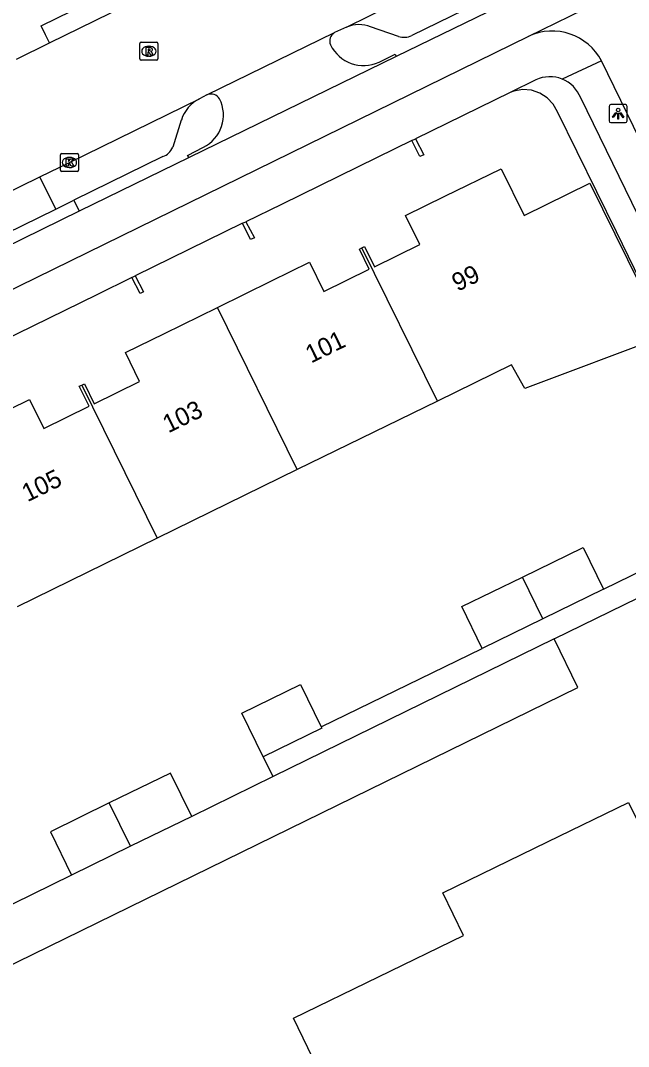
# Model space of a CAD drawing. Extents: x 160457 to 162082, y 388340 to 389736.
# Drawn here: x 161073.7 to 161107.5, y 389115.3 to 389172.2 of the extents above; entities that cross this region are included whole.
import ezdxf

# ---------------------------------------------------------------- set-up
doc = ezdxf.new("R2010")
doc.units = 0
for name, color, linetype in [('IMGEO_Fietspad_gesloten', 7, 'Continuous'), ('IMGEO_Fietspad_open', 7, 'Continuous'), ('IMGEO_Groenvoorziening', 7, 'Continuous'), ('IMGEO_Kolk', 7, 'Continuous'), ('IMGEO_Lichtpunt', 7, 'Continuous'), ('IMGEO_Pand', 7, 'Continuous'), ('IMGEO_Pand_nummerreeks', 7, 'Continuous'), ('IMGEO_Parkeervlak_open', 7, 'Continuous'), ('IMGEO_Rijbaan_lokaal_open', 7, 'Continuous'), ('IMGEO_Rioolput', 7, 'Continuous'), ('IMGEO_Verkeerseiland_open', 7, 'Continuous'), ('IMGEO_Voetpad_open', 7, 'Continuous')]:
    doc.layers.add(name, color=color, linetype=linetype)

msp = doc.modelspace()

# ---------------------------------------------------------------- linework, layer by layer
at = {"layer": 'IMGEO_Fietspad_gesloten'}
for points in [[(161101.935, 389171.343), (161108.768, 389174.685)], [(161100.906, 389173.289), (161094.589, 389170.206)], [(161024.136, 389133.21), (161025.633, 389133.947), (161101.935, 389171.343)], [(161094.589, 389170.206), (161083.098, 389164.617)], [(161132.988, 389114.51), (161105.975, 389169.968)], [(161083.098, 389164.617), (161077.007, 389161.63)], [(161077.007, 389161.63), (161069.643, 389158.024)]]:
    msp.add_lwpolyline(points, dxfattribs=at)
msp.add_arc((161103.225, 389168.511), 3.112, 27.9164, 114.4919, dxfattribs=at)
at = {"layer": 'IMGEO_Fietspad_open'}
for points in [[(161093.632, 389169.896), (161094.522, 389170.333), (161094.589, 389170.206)], [(161083.098, 389164.617), (161083.017, 389164.725), (161083.896, 389165.188)]]:
    msp.add_lwpolyline(points, dxfattribs=at)
for centre, radius, start, end in [((161091.427, 389171.071), 0.53, 118.8608, 203.6105), ((161092.781, 389171.761), 2.049, 206.1005, 294.519), ((161084.32, 389167.595), 0.538, 29.0449, 115.3173), ((161083.027, 389166.963), 1.976, 296.0762, 26.8737)]:
    msp.add_arc(centre, radius, start, end, dxfattribs=at)
at = {"layer": 'IMGEO_Groenvoorziening'}
msp.add_lwpolyline([(161114.457, 389144.755), (161106.804, 389160.495), (161103.527, 389167.138), (161103.289, 389167.564), (161102.955, 389167.919), (161102.545, 389168.183), (161102.083, 389168.339), (161101.596, 389168.377), (161101.115, 389168.296), (161100.908, 389168.222)], dxfattribs=at)
at = {"layer": 'IMGEO_Kolk'}
for p, q in [((161075.961, 389163.91), (161075.961, 389164.762)), ((161076.036, 389164.836), (161076.888, 389164.836)), ((161076.449, 389164.616), (161076.474, 389164.616)), ((161076.962, 389164.762), (161076.962, 389163.91)), ((161076.472, 389164.056), (161076.447, 389164.056)), ((161076.888, 389163.836), (161076.036, 389163.836))]:
    msp.add_line(p, q, dxfattribs=at)
for points in [[(161075.961, 389163.91), (161075.961, 389164.762)], [(161076.036, 389164.836), (161076.888, 389164.836)], [(161076.962, 389164.762), (161076.962, 389163.91)], [(161076.282, 389164.536), (161076.405, 389164.536), (161076.405, 389164.385), (161076.535, 389164.536), (161076.699, 389164.536), (161076.553, 389164.385), (161076.706, 389164.136), (161076.554, 389164.136), (161076.469, 389164.3), (161076.405, 389164.233), (161076.405, 389164.136), (161076.282, 389164.136), (161076.282, 389164.536)], [(161076.888, 389163.836), (161076.036, 389163.836)]]:
    msp.add_lwpolyline(points, dxfattribs=at)
for centre, start, end in [((161076.038, 389164.76), 91.552, 178.448), ((161076.038, 389164.76), 91.552, 178.448), ((161076.886, 389164.76), 1.552, 88.448), ((161076.886, 389164.76), 1.552, 88.448), ((161076.038, 389163.912), 181.552, 268.448), ((161076.038, 389163.912), 181.552, 268.448), ((161076.886, 389163.912), 271.552, 358.448), ((161076.886, 389163.912), 271.552, 358.448)]:
    msp.add_arc(centre, 0.0765, start, end, dxfattribs=at)
for centre, major_axis, ratio, start_param, end_param in [((161076.448, 389164.336), (-0.387, 0.002), 0.722429, 4.712389, 7.853982), ((161076.473, 389164.336), (-0.39, 0.002), 0.717154, 1.570796, 4.712389)]:
    msp.add_ellipse(centre, major_axis=major_axis, ratio=ratio, start_param=start_param, end_param=end_param, dxfattribs=at)
at = {"layer": 'IMGEO_Lichtpunt'}
for p, q in [((161106.394, 389167.447), (161106.394, 389166.64)), ((161106.394, 389167.447), (161106.394, 389166.64)), ((161107.296, 389167.542), (161106.488, 389167.542)), ((161107.296, 389167.542), (161106.488, 389167.542)), ((161107.39, 389166.64), (161107.39, 389167.447)), ((161107.39, 389166.64), (161107.39, 389167.447)), ((161106.488, 389166.546), (161107.296, 389166.546)), ((161106.488, 389166.546), (161107.296, 389166.546))]:
    msp.add_line(p, q, dxfattribs=at)
for points in [[(161106.768, 389167.111), (161106.807, 389167.083), (161106.619, 389166.821), (161106.581, 389166.848), (161106.768, 389167.111)], [(161106.87, 389167.063), (161106.917, 389167.063), (161106.917, 389166.741), (161106.87, 389166.741), (161106.87, 389167.063)], [(161106.98, 389167.083), (161107.018, 389167.11), (161107.205, 389166.848), (161107.166, 389166.82), (161106.98, 389167.083)]]:
    msp.add_lwpolyline(points, dxfattribs=at)
msp.add_circle((161106.893, 389167.245), 0.0994, dxfattribs=at)
for centre, start, end in [((161106.488, 389167.447), 90, 180), ((161106.488, 389167.447), 90, 180), ((161107.296, 389167.447), 0, 90), ((161107.296, 389167.447), 0, 90), ((161106.488, 389166.64), 180, 270), ((161106.488, 389166.64), 180, 270), ((161107.296, 389166.64), 270, 0), ((161107.296, 389166.64), 270, 360)]:
    msp.add_arc(centre, 0.0946, start, end, dxfattribs=at)
at = {"layer": 'IMGEO_Pand'}
for points in [[(161095.447, 389165.551), (161095.647, 389165.653)], [(161095.647, 389165.653), (161096.112, 389164.76), (161095.899, 389164.673), (161095.447, 389165.551)], [(161092.681, 389159.595), (161092.831, 389159.669), (161093.375, 389158.554), (161095.897, 389159.788), (161095.106, 389161.404), (161097.272, 389162.458), (161100.4, 389163.979), (161101.673, 389161.396), (161105.324, 389163.195), (161109.501, 389154.719), (161101.711, 389151.809), (161100.973, 389153.115), (161096.866, 389151.105)], [(161086.066, 389160.964), (161086.252, 389161.05)], [(161086.252, 389161.05), (161086.724, 389160.162), (161086.512, 389160.065), (161086.066, 389160.964)], [(161084.672, 389156.299), (161087.671, 389157.766), (161089.781, 389158.799), (161090.572, 389157.183), (161093.088, 389158.414), (161092.544, 389159.528), (161092.681, 389159.595)], [(161096.866, 389151.105), (161092.681, 389159.595)], [(161079.916, 389157.951), (161080.112, 389158.053)], [(161080.112, 389158.053), (161080.573, 389157.158), (161080.38, 389157.068), (161079.916, 389157.951)], [(161077.149, 389151.995), (161077.297, 389152.068), (161077.841, 389150.953), (161080.354, 389152.183), (161079.563, 389153.799), (161081.731, 389154.86), (161084.672, 389156.299)], [(161089.097, 389147.302), (161084.672, 389156.299)], [(161069.137, 389148.699), (161072.12, 389150.158), (161074.248, 389151.199), (161075.038, 389149.582), (161077.554, 389150.813), (161077.01, 389151.927), (161077.149, 389151.995)], [(161077.149, 389151.995), (161081.319, 389143.494)], [(161096.866, 389151.105), (161089.097, 389147.302)], [(161089.097, 389147.302), (161081.319, 389143.494)], [(161081.319, 389143.494), (161073.558, 389139.695)], [(161101.584, 389141.345), (161104.944, 389142.984), (161106.075, 389140.666)], [(161099.356, 389137.387), (161098.225, 389139.706), (161101.584, 389141.345)], [(161102.716, 389139.027), (161101.584, 389141.345)], [(161106.075, 389140.666), (161102.716, 389139.027)], [(161102.716, 389139.027), (161099.356, 389137.387)], [(161064.743, 389119.022), (161067.638, 389113.105), (161070.683, 389114.595), (161069.101, 389117.828), (161104.665, 389135.227), (161103.352, 389137.911)], [(161103.352, 389137.911), (161087.765, 389130.285)], [(161087.206, 389131.381), (161086.024, 389133.797), (161089.274, 389135.387), (161090.427, 389133.03)], [(161090.427, 389133.03), (161090.456, 389132.972), (161087.206, 389131.381)], [(161088.94, 389112.182), (161090.746, 389113.062), (161088.886, 389116.88), (161098.32, 389121.475), (161097.173, 389123.829), (161102.974, 389126.655), (161107.469, 389128.844), (161108.607, 389126.509), (161118.04, 389131.104), (161119.9, 389127.285), (161121.706, 389128.165), (161124.796, 389121.838), (161122.987, 389120.957), (161124.854, 389117.122), (161115.411, 389112.523), (161115.84, 389111.641), (161105.578, 389106.644), (161105.148, 389107.526), (161095.696, 389102.923), (161093.836, 389106.741), (161092.021, 389105.857), (161089.831, 389110.353), (161088.94, 389112.182)], [(161083.242, 389128.072), (161082.065, 389130.477), (161078.674, 389128.819)], [(161087.765, 389130.285), (161083.242, 389128.072)], [(161078.674, 389128.819), (161075.406, 389127.219), (161076.583, 389124.814)], [(161079.851, 389126.413), (161078.674, 389128.819)], [(161083.242, 389128.072), (161079.851, 389126.413)], [(161079.851, 389126.413), (161076.583, 389124.814)], [(161076.583, 389124.814), (161072.231, 389122.685)]]:
    msp.add_lwpolyline(points, dxfattribs=at)
at = {"layer": 'IMGEO_Parkeervlak_open'}
for points in [[(161099.054, 389173.138), (161095.454, 389171.369)], [(161094.714, 389171.316), (161093.167, 389171.86)], [(161082.668, 389166.69), (161082.188, 389165.176)], [(161081.647, 389164.658), (161076.704, 389162.239)], [(161075.704, 389161.749), (161076.704, 389162.239)]]:
    msp.add_lwpolyline(points, dxfattribs=at)
for centre, radius, start, end in [((161092.525, 389170.191), 1.788, 68.9614, 112.6743), ((161095.005, 389172.444), 1.165, 255.5309, 292.6624), ((161084.553, 389166.093), 1.977, 116.3274, 162.4218), ((161081.306, 389165.556), 0.96, 290.8024, 336.7092)]:
    msp.add_arc(centre, radius, start, end, dxfattribs=at)
at = {"layer": 'IMGEO_Rijbaan_lokaal_open'}
for points in [[(161075.361, 389170.969), (161075.141, 389171.417), (161074.897, 389171.915), (161089.223, 389178.94), (161089.467, 389178.442), (161089.687, 389177.994)], [(161075.361, 389170.969), (161089.687, 389177.994)], [(161091.836, 389171.841), (161094.385, 389173.093), (161094.596, 389173.196)], [(161084.09, 389168.081), (161091.171, 389171.536)], [(161091.836, 389171.841), (161091.171, 389171.536)], [(161073.526, 389170.063), (161075.361, 389170.969)], [(161084.09, 389168.081), (161083.676, 389167.865)], [(161074.828, 389163.538), (161076.461, 389164.337), (161083.676, 389167.865)], [(161069.346, 389160.854), (161074.828, 389163.538)], [(161075.704, 389161.749), (161074.828, 389163.538)], [(161070.221, 389159.066), (161075.704, 389161.749)]]:
    msp.add_lwpolyline(points, dxfattribs=at)
at = {"layer": 'IMGEO_Rioolput'}
for p, q in [((161080.369, 389170.079), (161080.369, 389170.931)), ((161080.444, 389171.005), (161081.296, 389171.005)), ((161081.37, 389170.931), (161081.37, 389170.079)), ((161080.857, 389170.785), (161080.882, 389170.785)), ((161081.296, 389170.005), (161080.444, 389170.005)), ((161080.88, 389170.225), (161080.855, 389170.225))]:
    msp.add_line(p, q, dxfattribs=at)
for points in [[(161080.369, 389170.079), (161080.369, 389170.931)], [(161080.444, 389171.005), (161081.296, 389171.005)], [(161081.37, 389170.931), (161081.37, 389170.079)], [(161080.958, 389170.703), (161080.706, 389170.705), (161080.706, 389170.305)], [(161080.706, 389170.305), (161080.83, 389170.305), (161080.83, 389170.467), (161080.841, 389170.467)], [(161080.884, 389170.624), (161080.83, 389170.624), (161080.83, 389170.543)], [(161080.83, 389170.543), (161080.882, 389170.543)], [(161080.888, 389170.438), (161080.959, 389170.305), (161081.099, 389170.305), (161081.034, 389170.431)], [(161081.296, 389170.005), (161080.444, 389170.005)]]:
    msp.add_lwpolyline(points, dxfattribs=at)
for centre, radius, start, end in [((161080.446, 389170.929), 0.0765, 91.552, 178.448), ((161080.446, 389170.929), 0.0765, 91.552, 178.448), ((161081.294, 389170.929), 0.0765, 1.552, 88.448), ((161081.294, 389170.929), 0.0765, 1.552, 88.448), ((161080.84, 389170.414), 0.0533, 26.0293, 88.6989), ((161080.866, 389170.732), 0.19, 274.7715, 282.9687), ((161080.89, 389170.528), 0.0964, 77.0061, 93.1865), ((161080.904, 389170.585), 0.0378, 276.6634, 79.6772), ((161080.957, 389170.593), 0.109, 350.3612, 89.416), ((161080.955, 389170.593), 0.112, 277.5842, 350.9817), ((161080.939, 389170.378), 0.108, 29.5134, 73.7905), ((161080.446, 389170.081), 0.0765, 181.552, 268.448), ((161080.446, 389170.081), 0.0765, 181.552, 268.448), ((161081.294, 389170.081), 0.0765, 271.552, 358.448), ((161081.294, 389170.081), 0.0765, 271.552, 358.448)]:
    msp.add_arc(centre, radius, start, end, dxfattribs=at)
for centre, major_axis, ratio, start_param, end_param in [((161080.856, 389170.505), (-0.387, 0.002), 0.722429, 4.712389, 7.853982), ((161080.881, 389170.505), (-0.39, 0.002), 0.717154, 1.570796, 4.712389)]:
    msp.add_ellipse(centre, major_axis=major_axis, ratio=ratio, start_param=start_param, end_param=end_param, dxfattribs=at)
at = {"layer": 'IMGEO_Verkeerseiland_open'}
msp.add_lwpolyline([(161076.704, 389162.239), (161077.007, 389161.63)], dxfattribs=at)
at = {"layer": 'IMGEO_Voetpad_open'}
for points in [[(161105.975, 389169.968), (161103.79, 389168.959)], [(161102.332, 389168.919), (161100.908, 389168.222)], [(161100.908, 389168.222), (161095.647, 389165.653)], [(161115.8, 389145.394), (161104.815, 389167.92)], [(161095.447, 389165.551), (161093.522, 389164.607), (161088.221, 389162.003), (161086.252, 389161.05)], [(161086.066, 389160.964), (161080.112, 389158.053)], [(161079.916, 389157.951), (161077.974, 389156.997), (161072.654, 389154.385), (161070.715, 389153.438)], [(161106.075, 389140.666), (161114.457, 389144.755)], [(161103.352, 389137.911), (161115.011, 389143.616)], [(161090.427, 389133.03), (161099.356, 389137.387)], [(161087.765, 389130.285), (161087.206, 389131.381)]]:
    msp.add_lwpolyline(points, dxfattribs=at)
for centre, radius, start, end in [((161103.107, 389167.255), 1.836, 68.1674, 114.9756), ((161103.11, 389167.263), 1.827, 21.0744, 68.1483)]:
    msp.add_arc(centre, radius, start, end, dxfattribs=at)

# ---------------------------------------------------------------- texts
at = {"layer": 'IMGEO_Pand_nummerreeks'}
for s, p in [('99', (161097.983, 389157.157)), ('101', (161089.86, 389153.183)), ('103', (161081.946, 389149.311)), ('105', (161074.134, 389145.489))]:
    msp.add_text(s, height=1, rotation=26.0712, dxfattribs=at).set_placement(p)

doc.saveas('drawing.dxf')
